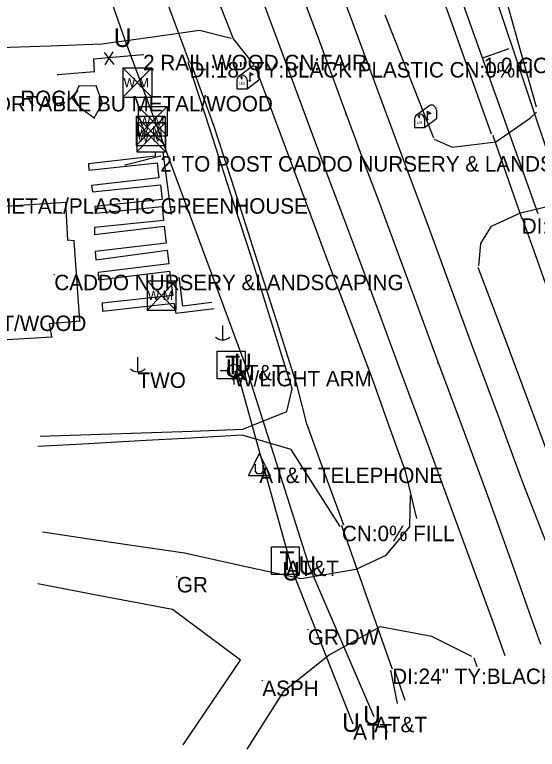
# Model space of a CAD drawing. Extents: x 954793 to 988390, y 1867850 to 1924428.
# Drawn here: x 987905.1 to 988074.1, y 1868324 to 1868561.6 of the extents above; entities that cross this region are included whole.
import ezdxf

# ---------------------------------------------------------------- set-up
doc = ezdxf.new("R2010")
doc.units = 0
for name, color, linetype in [('Default', 7, 'Continuous'), ('S_BUILDING', 7, 'Continuous'), ('S_BUILDING_ANNOT', 7, 'Continuous'), ('S_DITCHLINE', 7, 'Continuous'), ('S_DRG_PT_SYM', 7, 'Continuous'), ('S_DRIVEWAY', 7, 'Continuous'), ('S_EDGE_PAVEMENT', 7, 'Continuous'), ('S_FENCE', 7, 'Continuous'), ('S_FENCE_ANNOT', 7, 'Continuous'), ('S_FIBER_OPTIC_CABLE', 7, 'Continuous'), ('S_GAS_UTILITIES', 7, 'Continuous'), ('S_GRD_PT_SYM', 7, 'Continuous'), ('S_LANDSCAPING', 7, 'Continuous'), ('S_LANDSCAPING_ANNOT', 7, 'Continuous'), ('S_MAILBOX', 7, 'Continuous'), ('S_MSC_PT_SYM', 7, 'Continuous'), ('S_PAVEMENT_CROWN', 7, 'Continuous'), ('S_SHOULDER', 7, 'Continuous'), ('S_SIDE_DRAIN', 7, 'Continuous'), ('S_SIDE_DRAIN_ANNOT', 7, 'Continuous'), ('S_SIDEWALK', 7, 'Continuous'), ('S_SIGN', 7, 'Continuous'), ('S_SIGN_ANNOT', 7, 'Continuous'), ('S_STR_PT_SYM', 7, 'Continuous'), ('S_SURVEY_TEXT_ANNOT', 7, 'Continuous'), ('S_TELEPHONE_UTILITIES', 7, 'Continuous'), ('S_TELEPHONE_UTILITIES_ANNOT', 7, 'Continuous'), ('S_UNDERGROUND_CABLE', 7, 'Continuous'), ('S_UNDERGROUND_CABLE_ANNOT', 7, 'Continuous'), ('S_UTILITY_POLE', 7, 'Continuous'), ('S_UTILITY_POLE_ANNOT', 7, 'Continuous'), ('S_UTL_PT_SYM', 7, 'Continuous'), ('S_WATER_UTILITIES', 7, 'Continuous')]:
    doc.layers.add(name, color=color, linetype=linetype)

msp = doc.modelspace()

# ---------------------------------------------------------------- linework, layer by layer
at = {"layer": 'S_BUILDING'}
for p, q in [((987921.59, 1868500.89), (987899.83, 1868499.4)), ((987922.29, 1868488.62), (987921.59, 1868500.89)), ((987924.3, 1868488.5), (987922.29, 1868488.62)), ((987926.19, 1868462.53), (987924.3, 1868488.5)), ((987916.36, 1868461.69), (987926.19, 1868462.53)), ((987917.04, 1868457.36), (987916.36, 1868461.69)), ((987902.69, 1868456.51), (987917.04, 1868457.36))]:
    msp.add_line(p, q, dxfattribs=at)
at = {"layer": 'S_DITCHLINE'}
for points in [[(988041.44, 1868572.59), (988045.86, 1868560.2), (988050.29, 1868547.82), (988054.72, 1868535.44), (988059.14, 1868523.05)], [(987913.27, 1868425.26), (987929.67, 1868425.82), (987946.07, 1868426.38), (987962.47, 1868426.94), (987978.87, 1868427.5), (987993.09, 1868433.3), (987994.78, 1868440.61), (987988.13, 1868462.17), (987981.48, 1868483.74), (987974.81, 1868504.18), (987968.14, 1868524.62), (987961.21, 1868546.08)], [(988011.54, 1868396.55), (988005.53, 1868412.9), (987999.52, 1868429.26), (987996.58, 1868441.18), (987989.73, 1868462.66), (987982.89, 1868484.14), (987976.26, 1868504.78), (987969.64, 1868525.41), (987962.03, 1868546.09)], [(988079.16, 1868467.6), (988074.16, 1868482.09), (988069.24, 1868495.65)], [(988010.28, 1868396.05), (988002.38, 1868408.54), (987994.49, 1868421.03), (987978.59, 1868425.61), (987962.08, 1868424.69), (987945.57, 1868423.77), (987929.06, 1868422.84), (987912.56, 1868421.92)], [(988026.59, 1868349.66), (988028.8, 1868338.9)], [(988027.89, 1868349.77), (988031.26, 1868339.88)]]:
    msp.add_lwpolyline(points, dxfattribs=at)
at = {"layer": 'S_DRG_PT_SYM'}
for points in [[(987961.61, 1868546.26), (987961.61, 1868546.31), (987961.61, 1868546.26), (987961.56, 1868546.26), (987961.61, 1868546.26), (987961.61, 1868546.21), (987961.61, 1868546.26), (987961.66, 1868546.26)], [(988059.79, 1868522.44), (988059.79, 1868522.49), (988059.79, 1868522.44), (988059.74, 1868522.44), (988059.79, 1868522.44), (988059.79, 1868522.39), (988059.79, 1868522.44), (988059.84, 1868522.44)], [(988069.04, 1868495.73), (988069.04, 1868495.78), (988069.04, 1868495.73), (988068.99, 1868495.73), (988069.04, 1868495.73), (988069.04, 1868495.68), (988069.04, 1868495.73), (988069.09, 1868495.73)], [(988010.9, 1868396.33), (988010.9, 1868396.38), (988010.9, 1868396.33), (988010.85, 1868396.33), (988010.9, 1868396.33), (988010.9, 1868396.28), (988010.9, 1868396.33), (988010.95, 1868396.33)], [(988027.15, 1868350.14), (988027.15, 1868350.19), (988027.15, 1868350.14), (988027.1, 1868350.14), (988027.15, 1868350.14), (988027.15, 1868350.09), (988027.15, 1868350.14), (988027.2, 1868350.14)]]:
    msp.add_lwpolyline(points, dxfattribs=at)
at = {"layer": 'S_DRIVEWAY'}
for points in [[(987982.53, 1868545.39), (987975.81, 1868553.73), (987969.49, 1868569.96), (987963.16, 1868586.18), (987962.64, 1868597.36)], [(988073.78, 1868531.66), (988068.65, 1868549.95), (988063.53, 1868568.24), (988065.28, 1868569.79), (988065.92, 1868573.75)], [(987975.09, 1868553.92), (987964.82, 1868556.44), (987949.02, 1868554.22), (987933.21, 1868552), (987916.59, 1868551.43), (987899.96, 1868550.87), (987881.01, 1868550.38), (987862.05, 1868549.88), (987849.36, 1868549.79), (987836.67, 1868549.7)], [(988040.76, 1868521.35), (988046.52, 1868518.72), (988060.62, 1868520.45), (988071.91, 1868528.23), (988073.84, 1868530.06)], [(988055.15, 1868480.36), (988055.77, 1868487.57), (988059.3, 1868493.23), (988068.65, 1868497.51), (988085.43, 1868501.5)], [(987914.07, 1868394.38), (987937.03, 1868390.96), (987959.98, 1868387.54), (987978.84, 1868383.39), (987997.7, 1868379.24), (988015.54, 1868382.3), (988025.17, 1868386.86), (988032.87, 1868396.01), (988033.07, 1868406.14)], [(987959.56, 1868325.48), (987968.82, 1868339.18), (987978.08, 1868352.89), (987967.12, 1868361.06), (987956.15, 1868369.23), (987934.35, 1868373.38), (987912.55, 1868377.53)], [(988052.95, 1868354.01), (988039.97, 1868360.53), (988023.22, 1868363.6), (988006.88, 1868354.62), (987991.86, 1868342.6), (987980.15, 1868324.04)]]:
    msp.add_lwpolyline(points, dxfattribs=at)
at = {"layer": 'S_EDGE_PAVEMENT'}
for points in [[(988087.92, 1868362.44), (988083.33, 1868374.33), (988078.74, 1868386.23), (988074.15, 1868398.13), (988069.56, 1868410.02), (988061.2, 1868432.59), (988052.85, 1868455.16), (988045.81, 1868474.26), (988038.77, 1868493.37), (988034.38, 1868505.17), (988029.98, 1868516.96), (988022.2, 1868537.95), (988014.42, 1868558.95), (988006.89, 1868579.28), (987999.36, 1868599.62), (987991.01, 1868622.37), (987982.66, 1868645.12), (987975.89, 1868663.45), (987969.13, 1868681.78), (987962.84, 1868698.82), (987956.56, 1868715.86), (987950.21, 1868733.04), (987943.85, 1868750.23), (987936.81, 1868769.13)], [(988063.73, 1868354.29), (988059.43, 1868366.04), (988055.14, 1868377.79), (988050.85, 1868389.55), (988046.55, 1868401.3), (988038.22, 1868423.87), (988029.89, 1868446.44), (988022.79, 1868465.53), (988015.7, 1868484.62), (988011.2, 1868496.64), (988006.71, 1868508.66), (987999.13, 1868529.01), (987991.56, 1868549.36), (987983.82, 1868570.3)]]:
    msp.add_lwpolyline(points, dxfattribs=at)
at = {"layer": 'S_FENCE'}
for p, q in [((987934.05, 1868549.4), (987937.19, 1868545.5)), ((987934.33, 1868545.31), (987936.92, 1868549.59)), ((987946.59, 1868548.6), (987930.55, 1868547.19)), ((987930.55, 1868547.19), (987930.83, 1868543.11)), ((987930.83, 1868543.11), (987919.02, 1868542.14))]:
    msp.add_line(p, q, dxfattribs=at)
for points in [[(987932.84, 1868547.39), (987930.55, 1868547.19)], [(987930.55, 1868547.19), (987930.83, 1868543.11)], [(987946.59, 1868548.6), (987937.95, 1868547.84)], [(987930.83, 1868543.11), (987919.02, 1868542.14)]]:
    msp.add_lwpolyline(points, dxfattribs=at)
at = {"layer": 'S_FIBER_OPTIC_CABLE'}
msp.add_line((988084.77, 1868494.79), (988060.06, 1868569.17), dxfattribs=at)
at = {"layer": 'S_GAS_UTILITIES'}
msp.add_line((988074.37, 1868497.19), (988049.72, 1868566.28), dxfattribs=at)
at = {"layer": 'S_GRD_PT_SYM'}
for points in [[(987925.8, 1868538.51), (987925.8, 1868538.56), (987925.8, 1868538.51), (987925.75, 1868538.51), (987925.8, 1868538.51), (987925.8, 1868538.46), (987925.8, 1868538.51), (987925.85, 1868538.51)], [(987931.45, 1868538.62), (987931.45, 1868538.67), (987931.45, 1868538.62), (987931.4, 1868538.62), (987931.45, 1868538.62), (987931.45, 1868538.57), (987931.45, 1868538.62), (987931.5, 1868538.62)], [(987924.24, 1868534.93), (987924.24, 1868534.98), (987924.24, 1868534.93), (987924.19, 1868534.93), (987924.24, 1868534.93), (987924.24, 1868534.88), (987924.24, 1868534.93), (987924.29, 1868534.93)], [(987933.51, 1868532.96), (987933.51, 1868533.01), (987933.51, 1868532.96), (987933.46, 1868532.96), (987933.51, 1868532.96), (987933.51, 1868532.91), (987933.51, 1868532.96), (987933.56, 1868532.96)], [(987926.05, 1868531.64), (987926.05, 1868531.69), (987926.05, 1868531.64), (987926, 1868531.64), (987926.05, 1868531.64), (987926.05, 1868531.59), (987926.05, 1868531.64), (987926.1, 1868531.64)], [(987930.82, 1868528.19), (987930.82, 1868528.24), (987930.82, 1868528.19), (987930.77, 1868528.19), (987930.82, 1868528.19), (987930.82, 1868528.14), (987930.82, 1868528.19), (987930.87, 1868528.19)], [(988012.24, 1868529.22), (988012.24, 1868529.27), (988012.24, 1868529.22), (988012.19, 1868529.22), (988012.24, 1868529.22), (988012.24, 1868529.17), (988012.24, 1868529.22), (988012.29, 1868529.22)], [(988041.94, 1868448.93), (988041.94, 1868448.98), (988041.94, 1868448.93), (988041.89, 1868448.93), (988041.94, 1868448.93), (988041.94, 1868448.88), (988041.94, 1868448.93), (988041.99, 1868448.93)]]:
    msp.add_lwpolyline(points, dxfattribs=at)
at = {"layer": 'S_LANDSCAPING'}
for p, q in [((987925.8, 1868538.51), (987924.24, 1868534.93)), ((987931.45, 1868538.62), (987925.8, 1868538.51)), ((987933.51, 1868532.96), (987931.45, 1868538.62)), ((987924.24, 1868534.93), (987926.05, 1868531.64)), ((987930.82, 1868528.19), (987933.51, 1868532.96)), ((987926.05, 1868531.64), (987930.82, 1868528.19))]:
    msp.add_line(p, q, dxfattribs=at)
at = {"layer": 'S_MAILBOX'}
for p, q in [((987977.47, 1868541.63), (987981.6, 1868544.74)), ((987981.08, 1868542.92), (987981.08, 1868540.2)), ((987984.03, 1868543.26), (987984.03, 1868540.55)), ((987976.91, 1868540.35), (987976.91, 1868537.64)), ((987980.24, 1868537.64), (987984.03, 1868540.55)), ((987980.24, 1868540.35), (987980.24, 1868537.64)), ((987976.91, 1868537.64), (987980.24, 1868537.64)), ((988034.87, 1868529.04), (988039.01, 1868532.15)), ((988038.49, 1868530.33), (988038.49, 1868527.61)), ((988041.44, 1868530.68), (988041.44, 1868527.96)), ((988034.32, 1868527.77), (988034.32, 1868525.05)), ((988037.64, 1868525.05), (988041.44, 1868527.96)), ((988037.64, 1868527.77), (988037.64, 1868525.05)), ((988034.32, 1868525.05), (988037.64, 1868525.05))]:
    msp.add_line(p, q, dxfattribs=at)
for points in [[(987981.08, 1868542.92), (987982.19, 1868542.25), (987981.08, 1868541.91)], [(987978.1, 1868541.47), (987978.32, 1868541.33), (987978.32, 1868540.94), (987978.62, 1868540.94), (987978.62, 1868541.3), (987978.43, 1868541.55), (987978.1, 1868541.5)], [(988038.49, 1868530.33), (988039.6, 1868529.66), (988038.49, 1868529.32)], [(988035.5, 1868528.88), (988035.72, 1868528.74), (988035.72, 1868528.35), (988036.03, 1868528.35), (988036.03, 1868528.71), (988035.83, 1868528.96), (988035.5, 1868528.91)]]:
    msp.add_lwpolyline(points, dxfattribs=at)
for centre, end in [((987982.37, 1868543.26), 117.5718), ((987978.57, 1868540.35), 180), ((988039.78, 1868530.68), 117.5718), ((988035.98, 1868527.77), 180)]:
    msp.add_arc(centre, 1.66, 0, end, dxfattribs=at)
for centre in [(987981.08, 1868540.2), (988038.49, 1868527.61)]:
    msp.add_ellipse(centre, major_axis=(0.145, 0.132), ratio=0.564646, dxfattribs=at)
at = {"layer": 'S_MSC_PT_SYM'}
for points in [[(988064.68, 1868550.58), (988064.68, 1868550.63), (988064.68, 1868550.58), (988064.63, 1868550.58), (988064.68, 1868550.58), (988064.68, 1868550.53), (988064.68, 1868550.58), (988064.73, 1868550.58)], [(987930.55, 1868547.19), (987930.55, 1868547.24), (987930.55, 1868547.19), (987930.5, 1868547.19), (987930.55, 1868547.19), (987930.55, 1868547.14), (987930.55, 1868547.19), (987930.6, 1868547.19)], [(987946.59, 1868548.6), (987946.59, 1868548.65), (987946.59, 1868548.6), (987946.54, 1868548.6), (987946.59, 1868548.6), (987946.59, 1868548.55), (987946.59, 1868548.6), (987946.64, 1868548.6)], [(988056.75, 1868547.68), (988056.75, 1868547.73), (988056.75, 1868547.68), (988056.7, 1868547.68), (988056.75, 1868547.68), (988056.75, 1868547.63), (988056.75, 1868547.68), (988056.8, 1868547.68)], [(987919.02, 1868542.14), (987919.02, 1868542.19), (987919.02, 1868542.14), (987918.97, 1868542.14), (987919.02, 1868542.14), (987919.02, 1868542.09), (987919.02, 1868542.14), (987919.07, 1868542.14)], [(987930.83, 1868543.11), (987930.83, 1868543.16), (987930.83, 1868543.11), (987930.78, 1868543.11), (987930.83, 1868543.11), (987930.83, 1868543.06), (987930.83, 1868543.11), (987930.88, 1868543.11)], [(987952.19, 1868515.85), (987952.19, 1868515.9), (987952.19, 1868515.85), (987952.14, 1868515.85), (987952.19, 1868515.85), (987952.19, 1868515.8), (987952.19, 1868515.85), (987952.24, 1868515.85)], [(987940.86, 1868512.95), (987940.86, 1868513), (987940.86, 1868512.95), (987940.81, 1868512.95), (987940.86, 1868512.95), (987940.86, 1868512.9), (987940.86, 1868512.95), (987940.91, 1868512.95)], [(987917.9, 1868477.48), (987917.9, 1868477.53), (987917.9, 1868477.48), (987917.85, 1868477.48), (987917.9, 1868477.48), (987917.9, 1868477.43), (987917.9, 1868477.48), (987917.95, 1868477.48)], [(987957.51, 1868379.77), (987957.51, 1868379.82), (987957.51, 1868379.77), (987957.46, 1868379.77), (987957.51, 1868379.77), (987957.51, 1868379.72), (987957.51, 1868379.77), (987957.56, 1868379.77)], [(987999.89, 1868362.86), (987999.89, 1868362.91), (987999.89, 1868362.86), (987999.84, 1868362.86), (987999.89, 1868362.86), (987999.89, 1868362.81), (987999.89, 1868362.86), (987999.94, 1868362.86)], [(987985.16, 1868346.24), (987985.16, 1868346.29), (987985.16, 1868346.24), (987985.11, 1868346.24), (987985.16, 1868346.24), (987985.16, 1868346.19), (987985.16, 1868346.24), (987985.21, 1868346.24)]]:
    msp.add_lwpolyline(points, dxfattribs=at)
at = {"layer": 'S_PAVEMENT_CROWN'}
msp.add_lwpolyline([(988075.26, 1868357.97), (988070.96, 1868369.98), (988066.67, 1868381.99), (988062.37, 1868394.01), (988058.08, 1868406.02), (988049.84, 1868428.22), (988041.59, 1868450.42), (988034.48, 1868469.76), (988027.37, 1868489.1), (988022.89, 1868501.01), (988018.42, 1868512.92), (988010.85, 1868533.45), (988003.28, 1868553.98), (987995.45, 1868574.85)], dxfattribs=at)
at = {"layer": 'S_SHOULDER'}
for points in [[(988040.59, 1868521.66), (988032.72, 1868541.54), (988024.85, 1868561.42)], [(988035.13, 1868398.65), (988031.5, 1868413.96), (988026.23, 1868428.56), (988020.97, 1868443.16), (988013.67, 1868462.53), (988006.37, 1868481.9), (987997.77, 1868505.19), (987990.31, 1868525.08), (987982.85, 1868544.97)], [(988079.92, 1868413.02), (988071.42, 1868435.93), (988062.93, 1868458.84), (988054.93, 1868479.85)], [(988054.58, 1868350.68), (988053.61, 1868353.55)]]:
    msp.add_lwpolyline(points, dxfattribs=at)
at = {"layer": 'S_SIDE_DRAIN'}
for p, q in [((987961.61, 1868546.26), (987944.62, 1868591.9)), ((988069.04, 1868495.73), (988059.79, 1868522.44)), ((988027.15, 1868350.14), (988010.9, 1868396.33))]:
    msp.add_line(p, q, dxfattribs=at)
at = {"layer": 'S_SIDEWALK'}
for points in [[(987955.74, 1868496.95), (987953.14, 1868517.15), (987950.55, 1868517.02), (987950.55, 1868515.85), (987928.94, 1868513.34), (987929.04, 1868511.32), (987951.18, 1868513.62), (987951.72, 1868508.78), (987929.91, 1868506.33), (987930.23, 1868504.34), (987952.28, 1868506.59), (987952.76, 1868501.82), (987931.03, 1868499.59), (987931.26, 1868497.36), (987952.79, 1868499.55), (987953.16, 1868494.99), (987930.88, 1868492.78), (987930.87, 1868490.49), (987953.45, 1868493.17), (987954.05, 1868487.72), (987931.14, 1868484.95), (987931.28, 1868482.32), (987954.4, 1868485.48), (987954.88, 1868481.01), (987932.09, 1868478.21), (987932.22, 1868475.8), (987955.16, 1868478.66), (987956.23, 1868470.76), (987933.32, 1868468.25), (987933.51, 1868465.71), (987956.51, 1868468.31)], [(987968.8, 1868468.5), (987959.5, 1868467.34), (987958.31, 1868476.75)], [(987956.55, 1868468.26), (987957.14, 1868465.05), (987969.58, 1868466.54)]]:
    msp.add_lwpolyline(points, dxfattribs=at)
at = {"layer": 'S_SIGN'}
for p, q in [((988056.75, 1868547.68), (988064.68, 1868550.58)), ((987952.19, 1868515.85), (987940.86, 1868512.95))]:
    msp.add_line(p, q, dxfattribs=at)
at = {"layer": 'S_STR_PT_SYM'}
for points in [[(987921.59, 1868500.89), (987921.59, 1868500.94), (987921.59, 1868500.89), (987921.54, 1868500.89), (987921.59, 1868500.89), (987921.59, 1868500.84), (987921.59, 1868500.89), (987921.64, 1868500.89)], [(987922.29, 1868488.62), (987922.29, 1868488.67), (987922.29, 1868488.62), (987922.24, 1868488.62), (987922.29, 1868488.62), (987922.29, 1868488.57), (987922.29, 1868488.62), (987922.34, 1868488.62)], [(987924.3, 1868488.5), (987924.3, 1868488.55), (987924.3, 1868488.5), (987924.25, 1868488.5), (987924.3, 1868488.5), (987924.3, 1868488.45), (987924.3, 1868488.5), (987924.35, 1868488.5)], [(987916.36, 1868461.69), (987916.36, 1868461.74), (987916.36, 1868461.69), (987916.31, 1868461.69), (987916.36, 1868461.69), (987916.36, 1868461.64), (987916.36, 1868461.69), (987916.41, 1868461.69)], [(987926.19, 1868462.53), (987926.19, 1868462.58), (987926.19, 1868462.53), (987926.14, 1868462.53), (987926.19, 1868462.53), (987926.19, 1868462.48), (987926.19, 1868462.53), (987926.24, 1868462.53)], [(987917.04, 1868457.36), (987917.04, 1868457.41), (987917.04, 1868457.36), (987916.99, 1868457.36), (987917.04, 1868457.36), (987917.04, 1868457.31), (987917.04, 1868457.36), (987917.09, 1868457.36)]]:
    msp.add_lwpolyline(points, dxfattribs=at)
at = {"layer": 'S_TELEPHONE_UTILITIES'}
for points in [[(987970.6, 1868443.8), (987970.6, 1868452.8), (987979.6, 1868452.8), (987979.6, 1868443.8)], [(987988.09, 1868380.53), (987988.09, 1868389.53), (987997.09, 1868389.53), (987997.09, 1868380.53)]]:
    msp.add_lwpolyline(points, close=True, dxfattribs=at)
at = {"layer": 'S_UNDERGROUND_CABLE'}
for p, q in [((987940.72, 1868553.68), (987911.96, 1868634.74)), ((987979.65, 1868448.57), (987940.72, 1868553.68)), ((987995.17, 1868381.17), (987976.97, 1868446.72)), ((988000.43, 1868383.03), (987979.65, 1868448.57)), ((987984.18, 1868419.67), (987980.66, 1868412.58)), ((987984.18, 1868419.67), (987987.67, 1868412.58)), ((987982.98, 1868413.82), (987982.98, 1868416.26)), ((987985.35, 1868416.26), (987985.35, 1868413.82)), ((987983.6, 1868413.16), (987982.98, 1868413.82)), ((987985.35, 1868413.82), (987984.8, 1868413.16)), ((987980.66, 1868412.58), (987987.67, 1868412.58)), ((987984.8, 1868413.16), (987983.6, 1868413.16)), ((988021.33, 1868334.54), (988000.43, 1868383.03)), ((988014.55, 1868332.2), (987995.17, 1868381.17))]:
    msp.add_line(p, q, dxfattribs=at)
at = {"layer": 'S_UTILITY_POLE'}
for p, q in [((987972.29, 1868461.12), (987972.29, 1868456.4)), ((987944.81, 1868450.83), (987944.81, 1868446.1)), ((987976, 1868448.51), (987976, 1868450.76)), ((987973.9, 1868446.38), (987971.58, 1868446.38)), ((987976.07, 1868441.96), (987976.07, 1868444.29))]:
    msp.add_line(p, q, dxfattribs=at)
msp.add_circle((987976, 1868446.4), 2.13, dxfattribs=at)
for centre in [(987972.35, 1868459.82), (987944.88, 1868449.53)]:
    msp.add_arc(centre, 3.41, 226.3972, 313.6028, dxfattribs=at)
at = {"layer": 'S_UTL_PT_SYM'}
for points in [[(988012.24, 1868529.22), (988012.24, 1868529.27), (988012.24, 1868529.22), (988012.19, 1868529.22), (988012.24, 1868529.22), (988012.24, 1868529.17), (988012.24, 1868529.22), (988012.29, 1868529.22)], [(988041.94, 1868448.93), (988041.94, 1868448.98), (988041.94, 1868448.93), (988041.89, 1868448.93), (988041.94, 1868448.93), (988041.94, 1868448.88), (988041.94, 1868448.93), (988041.99, 1868448.93)]]:
    msp.add_lwpolyline(points, dxfattribs=at)
at = {"layer": 'S_WATER_UTILITIES'}
for p, q in [((987940.1, 1868544.36), (987949.44, 1868544.36)), ((987940.1, 1868544.36), (987940.1, 1868534.86)), ((987940.1, 1868544.36), (987949.44, 1868534.86)), ((987949.44, 1868544.36), (987940.1, 1868534.86)), ((987949.44, 1868544.36), (987949.44, 1868534.86)), ((987940.1, 1868534.86), (987949.44, 1868534.86)), ((987945.02, 1868531.85), (987954.35, 1868531.85)), ((987945.02, 1868531.85), (987945.02, 1868522.36)), ((987945.02, 1868531.85), (987954.35, 1868522.36)), ((987954.35, 1868531.85), (987945.02, 1868522.36)), ((987954.35, 1868531.85), (987954.35, 1868522.36)), ((987944.39, 1868528.73), (987953.72, 1868528.73)), ((987944.39, 1868528.73), (987944.39, 1868519.24)), ((987944.39, 1868528.73), (987953.72, 1868519.24)), ((987953.72, 1868528.73), (987944.39, 1868519.24)), ((987953.72, 1868528.73), (987953.72, 1868519.24)), ((987944.54, 1868526.74), (987953.88, 1868526.74)), ((987944.54, 1868526.74), (987944.54, 1868517.24)), ((987944.54, 1868526.74), (987953.88, 1868517.24)), ((987953.88, 1868526.74), (987944.54, 1868517.24)), ((987953.88, 1868526.74), (987953.88, 1868517.24)), ((987945.02, 1868522.36), (987954.35, 1868522.36)), ((987944.39, 1868519.24), (987953.72, 1868519.24)), ((987944.54, 1868517.24), (987953.88, 1868517.24)), ((987947.88, 1868475.54), (987957.21, 1868475.54)), ((987947.88, 1868475.54), (987947.88, 1868466.05)), ((987947.88, 1868475.54), (987957.21, 1868466.05)), ((987957.21, 1868475.54), (987947.88, 1868466.05)), ((987957.21, 1868475.54), (987957.21, 1868466.05)), ((987947.88, 1868466.05), (987957.21, 1868466.05))]:
    msp.add_line(p, q, dxfattribs=at)

# ---------------------------------------------------------------- texts
at = {"layer": 'Default'}
for p in [(987937.09, 1868551.13), (987976.02, 1868446.02), (987973.35, 1868444.17), (987996.8, 1868380.48), (987991.54, 1868378.63), (988017.7, 1868331.99), (988010.92, 1868329.66)]:
    msp.add_text('U', height=6, rotation=360, dxfattribs=at).set_placement(p)
at = {"layer": 'S_BUILDING_ANNOT'}
msp.add_text('1 ST/WOOD', height=5, dxfattribs=at).set_placement((987890.75, 1868459.29))
at = {"layer": 'S_FENCE_ANNOT'}
msp.add_text('2 RAIL WOOD CN:FAIR', height=5, dxfattribs=at).set_placement((987946.59, 1868543.6))
at = {"layer": 'S_LANDSCAPING_ANNOT'}
msp.add_text('ROCK', height=5, dxfattribs=at).set_placement((987906.87, 1868532.02))
at = {"layer": 'S_MAILBOX'}
for p in [(987977.68, 1868538.83), (988035.08, 1868526.24)]:
    msp.add_text('US', height=0.96, rotation=360, dxfattribs=at).set_placement(p)
at = {"layer": 'S_SIDE_DRAIN_ANNOT'}
for s, p in [('DI:18" TY:BLACK PLASTIC CN:0%FI', (987961.61, 1868541.26)), ('DI:16 TY:CMP CN:20%FILL LN:28.0', (988069.04, 1868490.73)), ('CN:0% FILL', (988010.9, 1868391.33)), ('DI:24" TY:BLACK PLASTIC CN:20%F', (988027.15, 1868345.14))]:
    msp.add_text(s, height=5, dxfattribs=at).set_placement(p)
at = {"layer": 'S_SIGN_ANNOT'}
for s, p in [('1.0 COUNTRY COLLECTIBLES WOOD/METAL', (988056.75, 1868542.68)), ("2' TO POST CADDO NURSERY & LANDSCAPE", (987952.19, 1868510.85))]:
    msp.add_text(s, height=5, dxfattribs=at).set_placement(p)
at = {"layer": 'S_SURVEY_TEXT_ANNOT'}
for s, p in [('PORTABLE BU METAL/WOOD', (987894.2, 1868530.3)), ('METAL/PLASTIC GREENHOUSE', (987898.45, 1868497.23)), ('CADDO NURSERY &LANDSCAPING', (987917.9, 1868472.48)), ('GR', (987957.51, 1868374.77)), ('GR DW', (987999.89, 1868357.86)), ('ASPH', (987985.16, 1868341.24))]:
    msp.add_text(s, height=5, dxfattribs=at).set_placement(p)
at = {"layer": 'S_TELEPHONE_UTILITIES'}
for p in [(987973.16, 1868445.3), (987990.66, 1868382.03)]:
    msp.add_text('T', height=6, rotation=360, dxfattribs=at).set_placement(p)
at = {"layer": 'S_TELEPHONE_UTILITIES_ANNOT'}
for p in [(987975.33, 1868443.32), (987992.82, 1868380.05)]:
    msp.add_text('AT&T', height=5, dxfattribs=at).set_placement(p)
at = {"layer": 'S_UNDERGROUND_CABLE_ANNOT'}
for s, p in [('AT&T', (988021.33, 1868329.54)), ('ATT', (988014.55, 1868327.2))]:
    msp.add_text(s, height=5, dxfattribs=at).set_placement(p)
at = {"layer": 'S_UTILITY_POLE_ANNOT'}
for s, p in [('W/LIGHT ARM', (987976, 1868441.4)), ('TWO', (987944.83, 1868440.89)), ('AT&T TELEPHONE', (987984.18, 1868410.13))]:
    msp.add_text(s, height=5, dxfattribs=at).set_placement(p)
at = {"layer": 'S_WATER_UTILITIES'}
for p in [(987940.3, 1868538.12), (987945.22, 1868525.62), (987944.59, 1868522.5), (987944.75, 1868520.5), (987948.08, 1868469.31)]:
    msp.add_text('W M', height=3, rotation=360, dxfattribs=at).set_placement(p)

doc.saveas('drawing.dxf')
